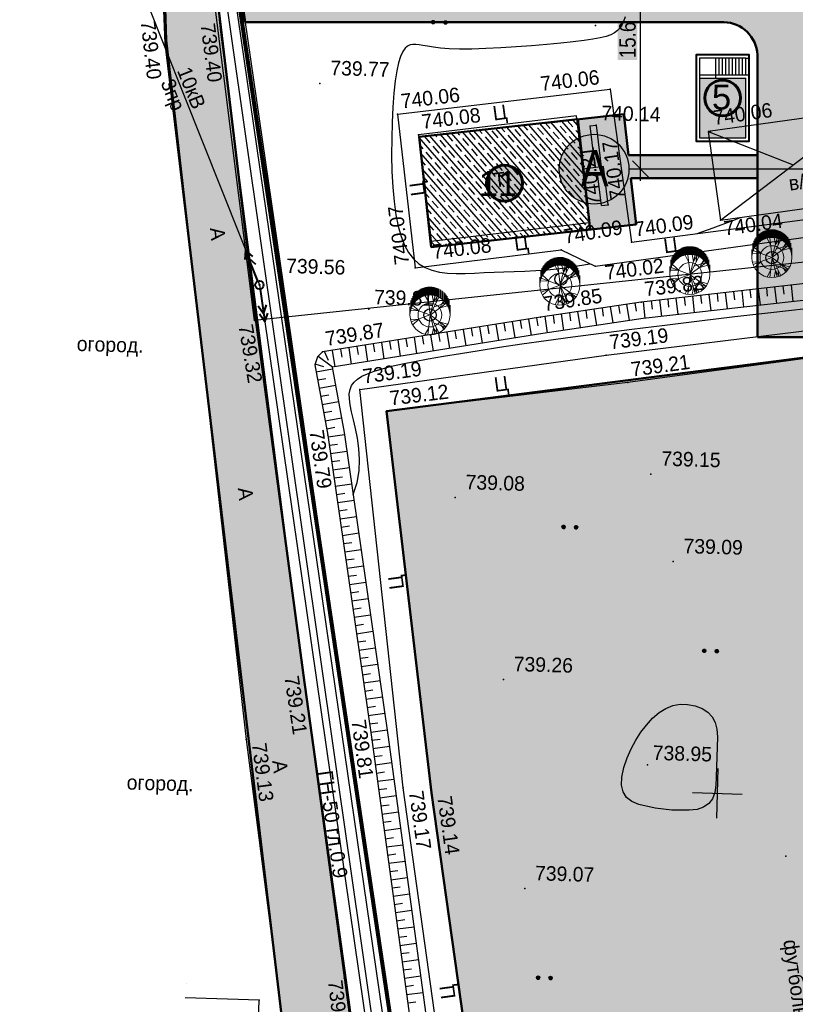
# Model space of a CAD drawing. Header units: millimetres. Extents: x -257011 to 237647566, y 2784933 to 6706507.
# Tile 357 of 451: x 9832962 to 9879812, y 5892145 to 5951580. Entities that reach past the tile are written whole.
import ezdxf

# ---------------------------------------------------------------- set-up
doc = ezdxf.new("R2010")
doc.units = ezdxf.units.MM
doc.header["$LTSCALE"] = 1000
doc.header["$PDMODE"] = 32
doc.header["$PDSIZE"] = 0.3
for name, pattern in [('Д_ТРОТ_ТРУБА', [3, 1.5, -1.5]), ('ДОРОГИ_СТРОЯЩ', [9, 8, -1]), ('ОТКОС_НИЗ', [1.2, 0.2, -1]), ('РА_КОНТУРЫ', [1.5, 0, -1.5])]:
    doc.linetypes.add(name, pattern=pattern)
for name, color, linetype in [('(001) Сетка', 92, 'Continuous'), ('(002) Рамка', 7, 'Continuous'), ('(004) Точки рельефа', 7, 'Continuous'), ('(007) Здания', 7, 'Continuous'), ('(013) Газопровод', 30, 'ИК_Газопровод -------г--------'), ('(014) Водопровод', 5, 'ИК_Водопровод -------в--------'), ('(022) Возд. Линии', 7, 'Continuous'), ('(025) Дорога', 7, 'Continuous'), ('(028) Гидротехн.', 7, 'Continuous'), ('(031) Горизонтали', 42, 'Continuous'), ('(035) Откосы', 7, 'Continuous'), ('(036) Растительность', 7, 'Continuous'), ('(037) Контуры', 7, 'Continuous'), ('(038) Деревья', 7, 'Continuous'), ('(040) Ограда', 7, 'Continuous'), ('TREE', 74, 'Continuous')]:
    doc.layers.add(name, color=color, linetype=linetype)
for name, color, linetype, lineweight in [('(032) Горизонтали утолщенные', 32, 'Continuous', 30), ('.', 7, 'Continuous', 15), ('Та', 250, 'Continuous', 25), ('Ф А С А Д', 250, 'Continuous', 15)]:
    doc.layers.add(name, color=color, linetype=linetype, lineweight=lineweight)
doc.styles.add('ATTR', font='romans.shx', dxfattribs={"width": 0.8, "height": 0.470416})
doc.styles.add('BM-431', font='txt')
doc.styles.add('D-431', font='txt', dxfattribs={"width": 2})
doc.styles.add('P-131', font='txt')
doc.styles.add('Roman', font='romans')
doc.styles.get("Standard").update_dxf_attribs({"font": 'ARIALN.TTF'})
doc.styles.add('WMF-Times New Roman0', font='times.ttf')
doc.linetypes.add('FENCELINE2', pattern='A,6.35,-2.54,[132,ltypeshp.shx,S=2.54,R=0,X=-2.54,Y=0],-2.54,25.4', length=36.83)
doc.linetypes.add('KANALIS_K', pattern='A,1,["<",Standard,S=1.8,R=0,X=-0.9,Y=-0.9],3,-1,["К",Standard,S=1.8,R=0,X=-0.9,Y=-0.9],-1,10', length=16)
doc.linetypes.add('ИК_Водопровод -------в--------', pattern='A,9,-0.6,["В",Standard,S=1.2,R=0,X=0,Y=-0.6],-1.2', length=10.8)
doc.linetypes.add('ИК_Газопровод -------г--------', pattern='A,9,-0.6,["Г",Standard,S=1.2,R=0,X=0,Y=-0.6],-1.2', length=10.8)
doc.linetypes.add('ОГРАДА_БЕТ', pattern='A,4,["|",Standard,S=0.8,R=0,X=0,Y=-0.8],4', length=8)
doc.dimstyles.new('ISO-25_WS', dxfattribs={"dimscale": 141.414141, "dimtxt": 7, "dimasz": 7, "dimexe": 5, "dimexo": 20, "dimgap": 2, "dimtad": 1, "dimdec": 0, "dimdsep": 46, "dimtxsty": 'Standard', "dimblk": 'OBLIQUE', "dimcen": 2.5, "dimdle": 5, "dimclrd": 5, "dimclre": 5, "dimclrt": 5, "dimadec": 0, "dimazin": 0, "dimtfac": 1, "dimtdec": 0, "dimtmove": 0, "dimatfit": 3, "dimldrblk": 'OBLIQUE', "dimfxl": 0, "dimtolj": 1, "dimtzin": 0, "dimlwd": 30, "dimlwe": 30, "dimarcsym": 0})

# ---------------------------------------------------------------- blocks, each defined once
blk = doc.blocks.new('d')
at = {"layer": '(038) Деревья', "color": 30}
blk.add_ellipse((0, 0), major_axis=(0.265, 0.265), ratio=1, start_param=5.497787, end_param=11.780972, dxfattribs=at)
blk = doc.blocks.new('*X70')
at = {"color": 0}
for p, q in [((1.8, 2.04), (2.2, 2.04)), ((1.8, 2.03), (2.2, 2.03)), ((1.8, 2.02), (2.2, 2.02)), ((1.8, 2.01), (2.2, 2.01)), ((1.8, 2), (2.2, 2)), ((1.8, 1.99), (2.2, 1.99)), ((1.8, 1.98), (2.2, 1.98)), ((1.8, 1.97), (2.2, 1.97)), ((1.8, 1.96), (2.2, 1.96)), ((1.81, 2.07), (2.19, 2.07)), ((1.81, 2.06), (2.19, 2.06)), ((1.81, 2.05), (2.19, 2.05)), ((1.81, 1.95), (2.19, 1.95)), ((1.81, 1.94), (2.19, 1.94)), ((1.81, 1.93), (2.19, 1.93)), ((1.82, 2.09), (2.18, 2.09)), ((1.82, 2.08), (2.18, 2.08)), ((1.82, 1.92), (2.18, 1.92)), ((1.82, 1.91), (2.18, 1.91)), ((1.83, 2.11), (2.17, 2.11)), ((1.83, 2.1), (2.17, 2.1)), ((1.83, 1.9), (2.17, 1.9)), ((1.83, 1.89), (2.17, 1.89)), ((1.84, 2.12), (2.16, 2.12)), ((1.84, 1.88), (2.16, 1.88)), ((1.85, 2.13), (2.15, 2.13)), ((1.85, 1.87), (2.15, 1.87)), ((1.86, 2.14), (2.14, 2.14)), ((1.86, 1.86), (2.14, 1.86)), ((1.87, 2.15), (2.13, 2.15)), ((1.87, 1.85), (2.13, 1.85)), ((1.88, 2.16), (2.12, 2.16)), ((1.88, 1.84), (2.12, 1.84)), ((1.9, 2.17), (2.11, 2.17)), ((1.9, 1.83), (2.11, 1.83)), ((1.91, 2.18), (2.09, 2.18)), ((1.91, 1.82), (2.09, 1.82)), ((1.94, 2.19), (2.06, 2.19)), ((1.94, 1.81), (2.06, 1.81))]:
    blk.add_line(p, q, dxfattribs=at)
blk = doc.blocks.new('I04100')
blk.add_circle((0, 0), 0.2)
blk.add_blockref('*X70', (-2, -2))
blk = doc.blocks.new('Setka')
at = {"layer": '(001) Сетка'}
for p, q in [((0, 1.5), (0, -1.5)), ((-1.5, 0), (1.5, 0))]:
    blk.add_line(p, q, dxfattribs=at)
blk = doc.blocks.new('kjvklglhl')
at = {"layer": '(004) Точки рельефа'}
for p in [(281.164, 520.933), (258.554, 519.926), (255.283, 519.313), (282.156, 517.109), (264.63, 516.975), (269.368, 515.247), (281.381, 514.923), (288.288, 514.748), (270.656, 514.043), (282.225, 510.142), (289.035, 509.402), (281.113, 509.046), (271.615, 507.581), (283.702, 507.914), (279.473, 507.345), (281.553, 506.423), (270.684, 506.001), (284.392, 504.328), (267.971, 503.425), (278.337, 503.244), (261.079, 502.552), (282.371, 501.061), (265.243, 500.775), (283.734, 499.451), (267.554, 498.57), (269.193, 497.303), (258.591, 496.374), (265.706, 495.765), (285.277, 493.966), (273.5, 492.215), (286.766, 488.729), (264.611, 481.335), (276.712, 481.323), (268.865, 477.481), (261.281, 477.255), (285.57, 476.405), (270.84, 474.617), (272.561, 474.353), (294.071, 471.143), (278.354, 468.737), (267.617, 463.029), (262.508, 461.555), (263.728, 461.757)]:
    blk.add_point(p, dxfattribs=at)
at = {"layer": '(007) Здания'}
for points in [[(260.697, 523.867), (259.102, 523.459), (272.919, 444.041), (279.772, 407.727), (310.568, 407.829), (331.929, 406.641), (338.864, 406.255)], [(262.46, 452.077), (262.508, 461.555), (258.037, 461.577)]]:
    blk.add_lwpolyline(points, dxfattribs=at)
blk.add_lwpolyline([(281.113, 509.046), (280.163, 515.454), (270.656, 514.043), (271.606, 507.636)], close=True, dxfattribs=at)
at = {"layer": '(013) Газопровод', "ltscale": 0.5, "flags": 128}
blk.add_lwpolyline([(278.367, 408.415), (257.036, 532.282)], dxfattribs=at)
at = {"layer": '(014) Водопровод', "ltscale": 0.5, "flags": 128}
blk.add_lwpolyline([(325.711, 440.112), (326.312, 440.162), (325.744, 440.975), (323.361, 447.342), (313.499, 509.603), (261.079, 502.552), (256.511, 532.162)], dxfattribs=at)
at = {"layer": '(022) Возд. Линии', "lineweight": 40}
for p, q in [((260.425, 506.775), (260.394, 506.217)), ((260.425, 506.775), (260.853, 506.415)), ((261.217, 504.939), (260.425, 506.775)), ((260.623, 506.316), (260.592, 505.758)), ((260.623, 506.316), (261.051, 505.956)), ((261.359, 504.461), (261.701, 502.49)), ((261.615, 502.983), (261.284, 503.433)), ((261.615, 502.983), (261.776, 503.518)), ((261.701, 502.49), (261.369, 502.94)), ((261.701, 502.49), (261.862, 503.026))]:
    blk.add_line(p, q, dxfattribs=at)
at = {"layer": '(022) Возд. Линии', "color": 1}
blk.add_lwpolyline([(250.311, 530.231), (261.316, 504.709), (269.524, 457.39), (280.83, 410.667), (321.945, 409.43), (327.393, 409.266)], dxfattribs=at)
at = {"layer": '(022) Возд. Линии', "lineweight": 40}
blk.add_circle((261.316, 504.709), 0.25, dxfattribs=at)
blk.add_point((261.316, 504.709), dxfattribs=at)
at = {"layer": '(025) Дорога', "linetype": 'Д_ТРОТ_ТРУБА', "flags": 128}
for points in [[(276.271, 401.474), (276.032, 403.339), (271.153, 441.699), (264.611, 481.335), (258.554, 519.926), (258.12, 523.201), (258.253, 523.704), (258.69, 524.198), (277.345, 530.037), (292.802, 535.347), (297.832, 536.245), (297.413, 538.591), (292.678, 537.746), (274.449, 531.593), (260.769, 526.931), (259.947, 526.822), (259.362, 527.449), (258.374, 532.486)], [(254.176, 531.447), (254.747, 528.326), (255.283, 519.313), (261.281, 477.255), (267.133, 440.193), (271.605, 408.84), (272.687, 401.176)], [(269.368, 515.247), (282.156, 517.109), (283.702, 507.914), (307.271, 511.692), (310.476, 513.628), (310.443, 515.538), (318.567, 515.917), (330.341, 516.212), (329.81, 527.423), (321.381, 528.706), (305.268, 531.339), (301.294, 530.976)], [(323.251, 418.267), (300.714, 414.809), (283.138, 412.485), (281.122, 413.564), (275.085, 449.451), (270.84, 474.617), (267.554, 498.57), (282.371, 501.061), (308.67, 505.056), (310.788, 503.765), (314.781, 477.717), (318.108, 454.899), (323.251, 418.267)], [(321.731, 420.742), (316.881, 452.353), (313.048, 477.771), (309.058, 502.896), (307.912, 503.399), (283.734, 499.451), (269.193, 497.303), (272.561, 474.353), (276.62, 450.413), (282.198, 415.2), (283.437, 414.157), (320.719, 419.528), (321.731, 420.742)]]:
    blk.add_lwpolyline(points, dxfattribs=at)
blk.add_lwpolyline([(269.368, 515.247), (270.684, 506.001), (279.473, 507.345), (281.553, 506.423), (308.542, 510.883), (312.531, 513.649), (318.524, 513.838), (330.524, 514.19), (333.406, 460.634), (331.811, 454.811, 1.56758), (332.906, 443.73, 0.509364), (333.962, 453.359), (336.672, 456.912), (338.021, 457.657), (347.714, 458.292), (347.773, 448.108), (343.552, 448.203), (343.703, 435.09)], format="xyb", dxfattribs=at)
at = {"layer": '(028) Гидротехн.'}
blk.add_lwpolyline([(297.645, 516.318), (288.142, 514.724), (289.035, 509.402), (298.538, 510.997)], close=True, dxfattribs=at)
for points in [[(289.035, 509.402), (297.645, 516.318)], [(288.142, 514.724), (293.34, 512.86)]]:
    blk.add_lwpolyline(points, dxfattribs=at)
at = {"layer": '(031) Горизонтали', "flags": 128}
blk.add_lwpolyline([(267.333, 492.218), (267.545, 492.95), (267.646, 493.663), (267.656, 494.352), (267.598, 495.01), (267.49, 495.631), (267.356, 496.208), (267.215, 496.737), (267.088, 497.21), (266.994, 497.624), (266.939, 497.983), (266.928, 498.294), (266.963, 498.564), (267.051, 498.801), (267.193, 499.009), (267.395, 499.198), (267.661, 499.373), (267.994, 499.54), (268.398, 499.703), (268.878, 499.864), (269.437, 500.026), (270.08, 500.19), (270.811, 500.359), (271.633, 500.536), (272.55, 500.723), (273.567, 500.921), (274.689, 501.132), (275.92, 501.356), (277.265, 501.593), (278.729, 501.843), (280.317, 502.106), (282.034, 502.383), (283.885, 502.675), (285.866, 502.979), (287.944, 503.292), (290.08, 503.607), (292.231, 503.919), (294.357, 504.221)], dxfattribs=at)
blk.add_lwpolyline([(289.718, 475.303), (289.673, 474.853), (289.54, 474.48), (289.322, 474.181), (289.016, 473.959), (288.625, 473.811), (288.146, 473.74), (287.113, 473.724), (286.101, 473.812), (285.11, 474.003), (284.674, 474.165), (284.348, 474.41), (284.132, 474.735), (284.026, 475.143), (284.029, 475.632), (284.143, 476.203), (284.328, 476.797), (284.549, 477.356), (284.805, 477.878), (285.096, 478.364), (285.423, 478.814), (285.784, 479.229), (286.171, 479.582), (286.573, 479.849), (286.99, 480.03), (287.422, 480.124), (287.869, 480.131), (288.331, 480.053), (288.761, 479.9), (289.112, 479.687), (289.385, 479.413), (289.58, 479.078), (289.695, 478.682), (289.732, 478.225), (289.721, 475.79)], close=True, dxfattribs=at)
at = {"layer": '(032) Горизонтали утолщенные'}
for points in [[(282.941, 521.505), (282.851, 521.231), (282.755, 521.01), (282.645, 520.826), (282.508, 520.667), (282.335, 520.529), (282.112, 520.407), (281.829, 520.297), (281.474, 520.196), (281.034, 520.1), (280.498, 520.005), (279.854, 519.908), (279.097, 519.806), (278.251, 519.702), (277.346, 519.6), (276.412, 519.506), (275.479, 519.422), (274.578, 519.355), (273.739, 519.307), (272.993, 519.283), (272.363, 519.287), (271.84, 519.311), (271.412, 519.35), (271.063, 519.395), (270.78, 519.438), (270.547, 519.474), (270.351, 519.493), (270.176, 519.489), (270.012, 519.453), (269.856, 519.373), (269.71, 519.237), (269.575, 519.03), (269.453, 518.742), (269.345, 518.357), (269.251, 517.864), (269.174, 517.25), (269.114, 516.508), (269.073, 515.66), (269.052, 514.736), (269.053, 513.763), (269.077, 512.771), (269.125, 511.789), (269.199, 510.844), (269.301, 509.966), (269.431, 509.179), (269.591, 508.483), (269.783, 507.876), (270.01, 507.354), (270.271, 506.913), (270.57, 506.55), (270.908, 506.261), (271.287, 506.043), (271.707, 505.89), (272.165, 505.796), (272.656, 505.748), (273.176, 505.739), (273.721, 505.758), (274.286, 505.796), (274.866, 505.842), (275.457, 505.888), (276.057, 505.926), (276.671, 505.961), (277.308, 506), (277.975, 506.051), (278.68, 506.121), (279.433, 506.218), (280.239, 506.348), (281.109, 506.521), (281.256, 506.555)], [(287.658, 508.548), (288.616, 508.922), (289.781, 509.402), (290.25, 509.606)]]:
    blk.add_lwpolyline(points, dxfattribs=at)
at = {"layer": '(035) Откосы'}
for p, q in [((291.029, 504.762), (290.959, 505.257)), ((291.594, 504.337), (291.454, 505.328)), ((292.018, 504.902), (291.948, 505.398)), ((292.583, 504.477), (292.443, 505.468)), ((293.008, 505.043), (292.938, 505.538)), ((293.573, 504.618), (293.433, 505.608)), ((286.644, 503.637), (286.504, 504.627)), ((287.069, 504.202), (286.999, 504.697)), ((287.634, 503.777), (287.494, 504.767)), ((288.059, 504.342), (287.989, 504.837)), ((288.624, 503.917), (288.484, 504.907)), ((289.049, 504.482), (288.979, 504.977)), ((289.614, 504.057), (289.474, 505.047)), ((290.039, 504.622), (289.969, 505.117)), ((290.604, 504.197), (290.464, 505.187)), ((283.136, 503.595), (283.048, 504.088)), ((283.716, 503.191), (283.54, 504.176)), ((284.12, 503.772), (284.032, 504.264)), ((284.665, 503.357), (284.525, 504.347)), ((285.09, 503.922), (285.02, 504.417)), ((285.655, 503.497), (285.514, 504.487)), ((286.079, 504.062), (286.009, 504.557)), ((279.78, 502.486), (279.604, 503.471)), ((280.184, 503.067), (280.096, 503.559)), ((280.764, 502.663), (280.588, 503.647)), ((281.168, 503.243), (281.08, 503.735)), ((281.748, 502.839), (281.572, 503.823)), ((282.152, 503.419), (282.064, 503.911)), ((282.732, 503.015), (282.556, 503.999)), ((276.256, 502.343), (276.163, 502.834)), ((276.84, 501.944), (276.654, 502.927)), ((277.238, 502.528), (277.146, 503.019)), ((277.822, 502.129), (277.637, 503.112)), ((278.221, 502.713), (278.128, 503.204)), ((278.796, 502.31), (278.62, 503.294)), ((279.2, 502.89), (279.112, 503.382)), ((273.309, 501.787), (273.216, 502.278)), ((273.892, 501.388), (273.707, 502.371)), ((274.291, 501.972), (274.198, 502.464)), ((274.875, 501.573), (274.69, 502.556)), ((275.273, 502.157), (275.181, 502.649)), ((275.857, 501.759), (275.672, 502.741)), ((269.963, 500.647), (269.778, 501.63)), ((270.361, 501.231), (270.269, 501.723)), ((270.945, 500.833), (270.76, 501.815)), ((271.344, 501.417), (271.251, 501.908)), ((271.928, 501.018), (271.742, 502)), ((272.326, 501.602), (272.234, 502.093)), ((272.91, 501.203), (272.725, 502.186)), ((267.016, 500.092), (266.83, 501.074)), ((267.414, 500.676), (267.322, 501.167)), ((267.998, 500.277), (267.813, 501.26)), ((268.397, 500.861), (268.304, 501.352)), ((268.981, 500.462), (268.795, 501.445)), ((269.379, 501.046), (269.286, 501.537)), ((265.857, 499.873), (264.975, 500.5)), ((265.612, 500.277), (265.357, 500.797)), ((266.033, 499.907), (265.848, 500.889)), ((266.432, 500.491), (266.339, 500.982)), ((265.349, 499.878), (264.815, 500.032)), ((265.876, 499.753), (264.898, 499.544)), ((265.491, 499.16), (265.002, 499.055)), ((266.085, 498.776), (265.107, 498.567)), ((265.7, 498.182), (265.211, 498.078)), ((266.294, 497.798), (265.316, 497.589)), ((265.909, 497.205), (265.42, 497.1)), ((266.503, 496.82), (265.525, 496.611)), ((266.118, 496.227), (265.629, 496.122)), ((266.714, 495.803), (265.728, 495.633)), ((266.306, 495.225), (265.814, 495.14)), ((266.884, 494.818), (265.899, 494.648)), ((266.476, 494.24), (265.984, 494.155)), ((267.054, 493.833), (266.069, 493.662)), ((266.647, 493.255), (266.154, 493.17)), ((267.225, 492.848), (266.239, 492.677)), ((266.817, 492.27), (266.324, 492.185)), ((267.395, 491.863), (266.409, 491.692)), ((266.987, 491.285), (266.494, 491.2)), ((267.565, 490.877), (266.58, 490.707)), ((267.157, 490.3), (266.665, 490.215)), ((267.735, 489.892), (266.75, 489.722)), ((267.328, 489.315), (266.835, 489.23)), ((267.905, 488.907), (266.92, 488.737)), ((267.498, 488.33), (267.005, 488.244)), ((268.076, 487.922), (267.09, 487.752)), ((267.668, 487.344), (267.175, 487.259)), ((268.246, 486.937), (267.261, 486.767)), ((267.838, 486.359), (267.346, 486.274)), ((268.416, 485.952), (267.431, 485.782)), ((268.009, 485.374), (267.516, 485.289)), ((268.586, 484.967), (267.601, 484.797)), ((268.179, 484.389), (267.686, 484.304)), ((268.757, 483.982), (267.771, 483.811)), ((268.349, 483.404), (267.856, 483.319)), ((268.927, 482.997), (267.941, 482.826)), ((268.519, 482.419), (268.027, 482.334)), ((269.097, 482.012), (268.112, 481.841)), ((268.69, 481.434), (268.197, 481.349)), ((269.267, 481.026), (268.282, 480.856)), ((268.86, 480.449), (268.367, 480.364)), ((269.438, 480.041), (268.452, 479.871)), ((269.03, 479.464), (268.537, 479.379)), ((269.608, 479.056), (268.622, 478.886)), ((269.2, 478.479), (268.708, 478.393)), ((269.778, 478.071), (268.793, 477.901)), ((269.371, 477.49), (268.877, 477.408)), ((269.945, 477.078), (268.959, 476.915)), ((269.534, 476.503), (269.04, 476.422)), ((270.108, 476.092), (269.122, 475.929)), ((269.697, 475.517), (269.203, 475.436)), ((270.271, 475.106), (269.285, 474.942)), ((269.86, 474.531), (269.366, 474.449)), ((270.435, 474.119), (269.448, 473.956)), ((270.023, 473.545), (269.529, 473.463)), ((270.598, 473.133), (269.611, 472.97)), ((270.186, 472.558), (269.692, 472.477)), ((270.761, 472.147), (269.774, 471.984)), ((270.349, 471.572), (269.856, 471.49)), ((270.924, 471.16), (269.937, 470.997)), ((270.512, 470.586), (270.019, 470.504)), ((271.087, 470.174), (270.1, 470.011)), ((270.675, 469.599), (270.182, 469.518)), ((271.25, 469.188), (270.263, 469.025)), ((270.838, 468.613), (270.345, 468.531)), ((271.413, 468.201), (270.426, 468.038)), ((271.001, 467.627), (270.508, 467.545)), ((271.576, 467.215), (270.589, 467.052)), ((271.164, 466.64), (270.671, 466.559)), ((271.739, 466.229), (270.752, 466.066)), ((271.327, 465.654), (270.834, 465.573)), ((271.902, 465.242), (270.915, 465.079)), ((271.49, 464.668), (270.997, 464.586)), ((272.065, 464.256), (271.078, 464.093)), ((271.653, 463.681), (271.16, 463.6)), ((272.228, 463.27), (271.241, 463.107)), ((271.816, 462.695), (271.323, 462.614)), ((272.391, 462.284), (271.404, 462.12)), ((271.979, 461.709), (271.486, 461.627))]:
    blk.add_line(p, q, dxfattribs=at)
blk.add_lwpolyline([(320.534, 458.04), (317.903, 475.66), (312.574, 506.915), (312.192, 507.383), (311.596, 507.687), (310.502, 508.023), (284.392, 504.328), (278.337, 503.244), (265.243, 500.775), (264.939, 500.462), (264.803, 499.989), (265.706, 495.765), (268.865, 477.481), (274.213, 445.131)], dxfattribs=at)
at = {"layer": '(035) Откосы', "linetype": 'ОТКОС_НИЗ'}
blk.add_lwpolyline([(319.844, 457.028), (319.619, 457.386), (319.514, 458.099), (316.916, 475.502), (311.633, 506.487), (311.551, 506.587), (311.219, 506.757), (310.421, 507.002), (284.551, 503.341), (278.518, 502.26), (265.85, 499.872), (266.688, 495.955), (269.851, 477.647), (275.2, 445.294), (281.12, 409.861), (281.136, 409.822), (281.351, 409.621), (310.666, 409.479), (317.618, 409.281), (323.511, 408.859), (324.497, 408.587)], dxfattribs=at)
at = {"layer": '(037) Контуры', "linetype": 'РА_КОНТУРЫ', "flags": 128}
blk.add_lwpolyline([(258.067, 462.45), (261.257, 462.45), (261.556, 462.796), (261.556, 463.356), (254.809, 507.098), (253.694, 509.062), (251.962, 510.299), (250.154, 510.72), (247.704, 510.72)], dxfattribs=at)
at = {"layer": '(040) Ограда', "linetype": 'ОГРАДА_БЕТ', "ltscale": 0.5, "flags": 128}
for points in [[(260.797, 523.48), (259.559, 523.163), (273.312, 444.113), (280.104, 408.128), (310.579, 408.229), (324.695, 407.444)], [(280.986, 514.865), (281.381, 514.923)], [(280.986, 514.865), (281.358, 512.357)], [(281.381, 514.923), (281.753, 512.415), (281.753, 512.415), (281.753, 512.415)], [(282.225, 510.142), (281.884, 512.435), (280.638, 512.25), (280.638, 512.25)], [(281.829, 510.083), (281.547, 511.981), (280.697, 511.854)], [(281.829, 510.083), (282.225, 510.142)]]:
    blk.add_lwpolyline(points, dxfattribs=at)
at = {"layer": '(001) Сетка'}
blk.add_blockref('Setka', (289.817, 474.81), dxfattribs=at)
at = {"layer": '(036) Растительность', "linetype": 'Continuous', "xscale": 0.5, "yscale": 0.5, "zscale": 0.5}
for p in [(271.352, 520.871), (272.102, 520.871), (280.094, 490.631), (280.844, 490.631), (288.797, 483.398), (289.547, 483.398), (279.319, 463.388), (280.069, 463.388)]:
    blk.add_blockref('I04100', p, dxfattribs=at)
at = {"layer": '(038) Деревья', "color": 30, "linetype": 'Continuous'}
for p in [(292.216, 507.234), (279.514, 505.577), (271.667, 503.191)]:
    blk.add_blockref('d', p, dxfattribs=at)
at = {"layer": '(004) Точки рельефа', "style": 'D-431'}
for s, rotation, p in [('739.40', 278.11551, (253.692, 520.426)), ('739.40', 278.91982, (257.312, 520.341)), ('740.06', 8.28448, (278.005, 516.891)), ('740.06', 8.28448, (269.607, 515.6)), ('740.06', 9.52586, (288.513, 515.13)), ('740.08', 8.44082, (270.894, 514.397)), ('740.21', 98.44082, (281.778, 510.132)), ('740.17', 99.90192, (283.236, 510.535)), ('740.07', 98.48299, (270.33, 506.238)), ('740.09', 9.10161, (283.936, 508.271)), ('740.04', 9.52586, (289.33, 508.474)), ('740.09', 11.07781, (279.695, 507.71)), ('740.08', 8.44082, (271.767, 506.564)), ('740.02', 8.93544, (282.223, 505.597)), ('739.82', 8.05411, (284.633, 504.681)), ('739.85', 10.15473, (278.564, 503.605)), ('739.32', 281.16479, (260.113, 502.221)), ('739.87', 10.67645, (265.467, 501.138)), ('739.19', 8.63767, (282.608, 501.415)), ('739.21', 9.27496, (283.967, 499.808)), ('739.19', 9.54207, (267.785, 498.928)), ('739.12', 8.40315, (269.432, 497.657)), ('739.79', 279.80452, (264.569, 495.99)), ('739.21', 280.19614, (263.48, 481.105)), ('739.81', 279.38666, (267.601, 478.582)), ('739.13', 278.97309, (261.637, 477.02)), ('739.17', 279.5746, (271.198, 474.385)), ('739.14', 279.62366, (272.919, 474.122)), ('739.29', 278.23109, (266.633, 462.833))]:
    blk.add_text(s, height=0.875, rotation=rotation, dxfattribs=at).set_placement(p)
for s, p in [('739.77', (265.23, 517.495)), ('740.14', (281.669, 515.238)), ('739.56', (262.896, 505.476)), ('739.81', (268.258, 503.74)), ('739.15', (285.877, 494.486)), ('739.08', (274.1, 492.735)), ('739.09', (287.366, 489.249)), ('739.26', (277.312, 481.843)), ('738.95', (285.857, 476.72)), ('739.07', (278.954, 469.257))]:
    blk.add_text(s, height=0.875, dxfattribs=at).set_placement(p)
at = {"layer": '(007) Здания', "color": 0, "linetype": 'Continuous', "style": 'P-131'}
blk.add_text('Т', height=0.88, rotation=8.44082, dxfattribs=at).set_placement((275.334, 510.986))
at = {"layer": '(007) Здания', "color": 0, "insert": (294.923, 466.185), "char_height": 0.88, "width": 15.10641, "attachment_point": 1, "rotation": 279.62366, "style": 'BM-431'}
blk.add_mtext('футбольное поле', dxfattribs=at)
at = {"layer": '(013) Газопровод', "color": 0, "linetype": 'Continuous', "style": 'BM-431'}
blk.add_text('ГН-50 гл.0.9', height=0.875, rotation=279.77107, dxfattribs=at).set_placement((265.682, 475.449))
at = {"layer": '(022) Возд. Линии', "style": 'BM-431'}
for s, p in [('10кВ', (255.964, 517.505)), ('3пр.', (254.992, 516.757))]:
    blk.add_text(s, height=0.875, rotation=293.33362, dxfattribs=at).set_placement(p)
at = {"layer": '(025) Дорога', "linetype": 'ДОРОГИ_СТРОЯЩ', "style": 'BM-431'}
for s, rotation, p in [('Ц', 9.38237, (275.184, 515.022)), ('Ц', 99.38237, (271.194, 510.415)), ('Ц', 9.38237, (276.698, 507.192)), ('Ц', 9.38237, (285.722, 507.301)), ('A', 278.03818, (258.224, 508.052)), ('Ц', 9.38237, (275.727, 498.654)), ('A', 278.03818, (260.352, 492.411)), ('Ц', 99.38237, (270.568, 486.641)), ('A', 278.03818, (262.898, 476.016)), ('Ц', 99.38237, (274.37, 462.014))]:
    blk.add_text(s, height=0.875, rotation=rotation, dxfattribs=at).set_placement(p)
at = {"layer": '(028) Гидротехн.', "style": 'BM-431'}
blk.add_text('в/я.', height=0.875, rotation=9.52586, dxfattribs=at).set_placement((293.175, 511.297))
at = {"layer": '(037) Контуры', "color": 0, "linetype": 'ByBlock', "style": 'BM-431'}
for p in [(250.388, 500.419), (254.147, 474.041)]:
    blk.add_text('огород.', height=0.875, dxfattribs=at).set_placement(p)
blk = doc.blocks.new('dhdyfh')
at = {"layer": 'TREE', "color": 92, "lineweight": 20}
for p, q in [((10253854, 5666529), (10253854, 5666039)), ((10253914, 5666083), (10253914, 5666567)), ((10253975, 5666109), (10253975, 5666601)), ((10254035, 5666629), (10254035, 5666140)), ((10254096, 5666652), (10254096, 5666163)), ((10254156, 5666184), (10254156, 5666675)), ((10254217, 5666691), (10254217, 5666204)), ((10254277, 5666217), (10254277, 5666705)), ((10254338, 5666714), (10254338, 5666227)), ((10254398, 5666235), (10254398, 5666724)), ((10254459, 5666724), (10254459, 5666238)), ((10254519, 5666243), (10254519, 5666724)), ((10254580, 5666724), (10254580, 5666240)), ((10254640, 5666233), (10254640, 5666724)), ((10254701, 5666717), (10254701, 5666227)), ((10254761, 5666215), (10254761, 5666706)), ((10254822, 5666693), (10254822, 5666199)), ((10254882, 5666186), (10254882, 5666674)), ((10254943, 5666652), (10254943, 5666166)), ((10255003, 5666140), (10255003, 5666629)), ((10255064, 5666601), (10255064, 5666114)), ((10255125, 5666081), (10255125, 5666565)), ((10255185, 5666529), (10255185, 5666042)), ((10253430, 5665555), (10253430, 5666052)), ((10253491, 5665666), (10253491, 5666158)), ((10253551, 5665761), (10253551, 5666240)), ((10253612, 5665831), (10253612, 5666323)), ((10253672, 5665895), (10253672, 5666384)), ((10253733, 5665949), (10253733, 5666439)), ((10253793, 5665998), (10253793, 5666487)), ((10254443, 5665800), (10254236, 5666193)), ((10254532, 5665031), (10254393, 5666223)), ((10254522, 5665028), (10254837, 5666198)), ((10254522, 5665031), (10255054, 5666100)), ((10254739, 5665821), (10254650, 5666236)), ((10254739, 5665828), (10254966, 5666152)), ((10254897, 5665793), (10254946, 5666154)), ((10255246, 5665998), (10255246, 5666487)), ((10255306, 5666441), (10255306, 5665949)), ((10255367, 5665893), (10255367, 5666384)), ((10255427, 5666323), (10255427, 5665828)), ((10255488, 5665756), (10255488, 5666256)), ((10255548, 5666158), (10255548, 5665664)), ((10255609, 5665574), (10255609, 5666055)), ((10253309, 5665030), (10253309, 5665514)), ((10253370, 5665419), (10253370, 5665908)), ((10254519, 5665030), (10253387, 5665451)), ((10253851, 5665290), (10253466, 5665636)), ((10254522, 5665028), (10255488, 5665736)), ((10254778, 5665531), (10255478, 5665762)), ((10255123, 5665467), (10255340, 5665898)), ((10255133, 5665459), (10255577, 5665590)), ((10255212, 5665677), (10255390, 5665854)), ((10255669, 5665911), (10255669, 5665409)), ((10255730, 5665030), (10255730, 5665615)), ((10253851, 5665282), (10253348, 5665297))]:
    blk.add_line(p, q, dxfattribs=at)
at = {"layer": 'TREE', "color": 30, "lineweight": 20, "true_color": 0xf8991e}
for p, q in [((10253851, 5664777), (10253348, 5664762)), ((10254519, 5665030), (10253387, 5664608)), ((10253851, 5664769), (10253466, 5664423)), ((10254532, 5665028), (10254393, 5663836)), ((10254522, 5665031), (10254837, 5663861)), ((10254522, 5665031), (10255488, 5664323)), ((10254522, 5665028), (10255054, 5663959)), ((10254443, 5664259), (10254236, 5663866)), ((10254739, 5664238), (10254650, 5663823)), ((10254739, 5664231), (10254966, 5663908)), ((10254778, 5664528), (10255478, 5664297)), ((10254897, 5664266), (10254946, 5663905)), ((10255123, 5664592), (10255340, 5664161)), ((10255133, 5664600), (10255577, 5664469)), ((10255212, 5664382), (10255390, 5664205))]:
    blk.add_line(p, q, dxfattribs=at)
blk.add_circle((10254519, 5665030), 1210, dxfattribs=at)
at = {"layer": 'TREE', "color": 92, "lineweight": 20}
blk.add_circle((10254519, 5665030), 720, dxfattribs=at)
at = {"layer": 'TREE', "color": 30, "lineweight": 20, "true_color": 0xf8991e, "style": 'ATTR', "width": 0.8, "flags": 9}
for p in [(10254522, 5665031), (10254522, 5665028)]:
    blk.add_attdef('ESTCODE', p, '', height=14.1, rotation=90, dxfattribs=at)
blk = doc.blocks.new('gstrhsrth')
at = {"layer": '(040) Ограда', "linetype": 'KANALIS_K', "ltscale": 1000}
h = blk.add_hatch(color=256, dxfattribs=at)
h.set_gradient(color1=(255, 0, 0), color2=(209, 0, 0), one_color=1, tint=0.41, name='INVSPHERICAL')
h.paths.add_polyline_path([(4274197, -1313201), (4271397, -1313201), (4271397, -1316801), (4274197, -1316801)])
for p, q in [((4272397, -1313201), (4272397, -1312001)), ((4272597, -1313001), (4272597, -1312001)), ((4272797, -1313001), (4272797, -1312001)), ((4272997, -1313001), (4272997, -1312001)), ((4273197, -1313001), (4273197, -1312001)), ((4273397, -1313001), (4273397, -1312001)), ((4273597, -1313001), (4273597, -1312001)), ((4273797, -1313001), (4273797, -1312001)), ((4273997, -1313001), (4273997, -1312001)), ((4274197, -1312001), (4274397, -1312001)), ((4274397, -1313001), (4274397, -1312001))]:
    blk.add_line(p, q)
at = {"lineweight": 30}
for p, q in [((4274197, -1313001), (4274197, -1312001)), ((4271397, -1313001), (4274397, -1313001)), ((4271397, -1313201), (4274197, -1313201))]:
    blk.add_line(p, q, dxfattribs=at)
at = {"lineweight": 40}
blk.add_lwpolyline([(4274397, -1313001), (4274397, -1311801), (4271197, -1311801), (4271197, -1317001), (4274397, -1317001), (4274397, -1313001)], dxfattribs=at)
at = {"lineweight": 30}
for points in [[(4274197, -1312001), (4271397, -1312001), (4271397, -1313201)], [(4271397, -1313201), (4271397, -1316801), (4274197, -1316801), (4274197, -1313201)]]:
    blk.add_lwpolyline(points, dxfattribs=at)
blk = doc.blocks.new('_Oblique')
at = {"color": 0, "linetype": 'ByBlock', "lineweight": -2}
blk.add_line((-0.5, -0.5), (0.5, 0.5), dxfattribs=at)
blk = doc.blocks.new('*D1785')
at = {"color": 5, "lineweight": 30, "ltscale": 1000, "transparency": 16777216}
for p, q in [((9870468, 5941849), (9870468, 5958864)), ((9882339, 5958156), (9869761, 5958156)), ((9882339, 5942556), (9869761, 5942556))]:
    blk.add_line(p, q, dxfattribs=at)
at = {"layer": 'Defpoints', "color": 0, "lineweight": 50, "ltscale": 1000, "transparency": 16777216}
for p in [(9870468, 5958156), (9885168, 5958156), (9885168, 5942556)]:
    blk.add_point(p, dxfattribs=at)
at = {"color": 5, "lineweight": 30, "ltscale": 1000, "transparency": 16777216, "xscale": 989.89898989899, "yscale": 989.89898989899, "zscale": 989.89898989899}
for p, rotation in [((9870468, 5958156), 90), ((9870468, 5942556), 270)]:
    blk.add_blockref('_Oblique', p, dxfattribs=dict(at, rotation=rotation))
at = {"color": 5, "lineweight": 50, "ltscale": 1000, "transparency": 16777216, "insert": (9869680, 5950356), "char_height": 989.9, "attachment_point": 5, "rotation": 90, "bg_fill": 1, "box_fill_scale": 1.1, "bg_fill_color": 255, "bg_fill_transparency": 0}
blk.add_mtext('\\A1;15.6', dxfattribs=at)

msp = doc.modelspace()

# ---------------------------------------------------------------- hatches: boundary and pattern name
at = {"layer": '.', "lineweight": 50, "ltscale": 1000, "transparency": 33554687}
h = msp.add_hatch(color=256, dxfattribs=at)
h.dxf.hatch_style = 1
h.set_gradient(color1=(132, 132, 132), color2=(132, 132, 132), tint=1)
h.paths.add_polyline_path([(9844766.374, 5954004.227), (9845180.347, 5954855.271), (9846058.116, 5955199.88), (9880232.328, 5965329.153), (9884418.893, 5965892.397), (9883774.783, 5968306.279), (9879721.76, 5967709.681), (9867562.796, 5963982.163), (9847522.102, 5957795.79), (9846661.893, 5958014.004), (9846189.065, 5958638.985), (9845934.666, 5959655.898), (9845249.227, 5963366.072), (9840996.996, 5962447.556), (9841407.601, 5959215.54), (9841766.928, 5950135.096), (9855991.756, 5831149.895), (9859777.838, 5831602.526), (9857220.759, 5856446.154), (9855560.736, 5872126.754), (9852668.667, 5893602.942), (9850112.354, 5912016.403), (9847245.082, 5933326.244)])
at = {"ltscale": 1000}
h = msp.add_hatch(dxfattribs=at)
h.set_pattern_fill('AR-SAND', color=252, scale=15, angle=266, style=0)
h.set_pattern_definition([(303.5, (-200030.46, 693810), (734.005765, -27.267607), [0, -579.12, 0, -647.7, 0, -619.125]), (273.5, (-200030.5, 693810), (1025.58269, -747.64719), [0, -312.42, 0, -521.97, 0, -200.025]), (233.5, (-199997.8, 694277.5), (-80.614732, -1183.74871), [0, -190.5, 0, -685.8, 0, -895.35]), (223.5, (-199997.8, 694277.5), (253.68491, -1165.87085), [0, -95.25, 0, -449.58, 0, -514.35])])
edge = h.paths.add_edge_path()
edge.add_line((9877517.73, 5949454.613), (9877517.73, 5943411.652))
edge.add_line((9877517.73, 5943411.652), (9869730.99, 5943411.652))
edge.add_line((9869730.99, 5943411.652), (9869458.67, 5945876.941))
edge.add_line((9869458.67, 5945876.941), (9866675.598, 5945569.518))
edge.add_line((9866675.598, 5945569.518), (9867410.877, 5938913.104))
edge.add_line((9867410.877, 5938913.104), (9870193.949, 5939220.527))
edge.add_line((9870193.949, 5939220.527), (9869885.637, 5942011.652))
edge.add_line((9869885.637, 5942011.652), (9877517.73, 5942011.652))
edge.add_line((9877517.73, 5942011.652), (9877517.73, 5932406.446))
edge.add_line((9877517.73, 5932406.446), (9921217.73, 5932406.446))
edge.add_line((9921217.73, 5932406.446), (9921217.73, 5963806.446))
edge.add_line((9921217.73, 5963806.446), (9877517.73, 5963806.446))
edge.add_line((9877517.73, 5963806.446), (9877517.73, 5957166.861))
edge.add_arc((9875563.067, 5957397.632), 1968.239, 270.01497105, 353.26673305, ccw=False)
edge.add_line((9875563.581, 5955429.393), (9850567.592, 5955429.904))
edge.add_line((9850567.592, 5955429.904), (9846206.564, 5954062.981))
edge.add_line((9846206.564, 5954062.981), (9846588.756, 5951429.904))
edge.add_line((9846588.756, 5951429.904), (9875495.332, 5951429.904))
edge.add_arc((9875459.678, 5949370.44), 2059.773, 2.34206088, 89.00818468, ccw=False)
h.paths.add_polyline_path([(9881117.73, 5936006.446), (9916217.73, 5936006.446), (9916217.73, 5948256.446), (9916217.73, 5960206.446), (9915867.73, 5959856.446), (9915867.73, 5948056.444), (9914517.73, 5948056.444), (9914517.73, 5945056.444), (9913817.73, 5945056.446), (9913817.73, 5949456.446), (9914417.73, 5949456.446), (9914417.73, 5951256.452), (9913817.73, 5951256.452), (9913817.73, 5955756.446), (9914967.73, 5955756.446), (9914967.73, 5958356.446), (9913817.73, 5958356.446), (9913817.73, 5960206.446), (9881117.73, 5960206.446)], flags=16)
at = {"lineweight": 50}
h = msp.add_hatch(color=1, dxfattribs=at)
h.set_gradient(color1=(255, 255, 255), one_color=1, tint=1)
h.paths.add_polyline_path([(9874337.229, 5946854.507, 1), (9876498.576, 5946854.507, 1)])
at = {"linetype": 'KANALIS_K', "ltscale": 1000}
h = msp.add_hatch(dxfattribs=at)
h.set_pattern_fill('JIS_STN_1E', color=252, scale=550, angle=266, style=0)
h.set_pattern_definition([(311, (-383037.3, 349809.84), (415.09027, 360.832466), []), (311, (-383064.35, 349423.04), (415.09027, 360.832466), [550, -275])])
h.paths.add_polyline_path([(9857818.736, 5937853.541), (9867410.877, 5938913.104), (9866610.911, 5945562.373), (9857083.457, 5944509.955)])
at = {"lineweight": 30}
h = msp.add_hatch(color=256, dxfattribs=at)
h.set_gradient(color1=(255, 255, 255), one_color=1, tint=1)
h.paths.add_polyline_path([(9867813.875, 5944655.797, 1), (9867496.936, 5940457.095, 1)])
at = {"lineweight": 50}
h = msp.add_hatch(color=1, dxfattribs=at)
h.set_gradient(color1=(255, 255, 255), one_color=1, tint=1)
h.paths.add_polyline_path([(9861166.494, 5941711.53, 1), (9863327.84, 5941711.53, 1)])
at = {"layer": 'Ф А С А Д', "linetype": 'KANALIS_K', "ltscale": 1000}
h = msp.add_hatch(dxfattribs=at)
h.set_pattern_fill('CROSS', color=92, scale=40, angle=95)
h.set_pattern_definition([(95, (-369784.8, 240946.69), (-275.171012, 230.8958947), [127, -381]), (185, (-369727.08, 241015.48), (-230.8958947, -275.171012), [127, -381])])
h.paths.add_polyline_path([(9921217.73, 5953605.412), (9950236.643, 5954125.299), (9950236.643, 5945642.402), (9921217.73, 5945642.402)], flags=17)
h.paths.add_polyline_path([(9921217.73, 5929508.025), (9965075.905, 5929508.025), (9965075.905, 5918602.035), (9921217.73, 5918602.035)], flags=17)
h.paths.add_polyline_path([(9921217.73, 5931355.965), (9924954.845, 5931355.965), (9924954.845, 5934767.375), (9923086.705, 5934767.375), (9923086.705, 5938294.298), (9924954.845, 5938294.298), (9924954.845, 5943794.342), (9921217.73, 5943794.342)], flags=17)
h.paths.add_polyline_path([(9921217.73, 5904720.084), (9924954.845, 5904720.084), (9924954.845, 5909523.015), (9923974.518, 5909523.015), (9923974.518, 5913049.938), (9924954.845, 5913049.938), (9924954.845, 5916769.622), (9921217.73, 5916769.622)], flags=17)
edge = h.paths.add_edge_path()
edge.add_line((9923438.322, 5890822.617), (9959401.212, 5891598.875))
edge.add_line((9959401.212, 5891598.875), (9959401.212, 5902995.951))
edge.add_line((9959401.212, 5902995.951), (9921217.73, 5902995.951))
edge.add_line((9921217.73, 5902995.951), (9921217.73, 5892854.285))
edge.add_arc((9923315.489, 5892917.738), 2098.718, 181.73253397, 273.35532392)
h.paths.add_polyline_path([(9975551.656, 5892794.876), (9978170.039, 5892794.876), (9978170.039, 5930145.122), (9975551.656, 5930145.122)])
edge = h.paths.add_edge_path()
edge.add_line((9985014.249, 5893716.794), (9985014.249, 5926980.874))
edge.add_line((9985014.249, 5926980.874), (9987900.96, 5926980.874))
edge.add_line((9987900.96, 5926980.874), (9987900.96, 5947189.27))
edge.add_line((9987900.96, 5947189.27), (9985126.142, 5947189.27))
edge.add_line((9985126.142, 5947189.27), (9985126.142, 5959737.899))
edge.add_line((9985126.142, 5959737.899), (9921217.73, 5960392.167))
edge.add_line((9921217.73, 5960392.167), (9921217.73, 5963806.446))
edge.add_line((9921217.73, 5963806.446), (9877517.73, 5963806.446))
edge.add_line((9877517.73, 5963806.446), (9877517.73, 5957166.861))
edge.add_arc((9875563.067, 5957397.632), 1968.239, 270, 353.26673305, ccw=False)
edge.add_line((9875563.067, 5955429.393), (9850567.592, 5955429.904))
edge.add_line((9850567.592, 5955429.904), (9880944.707, 5964914.801))
edge.add_line((9880944.707, 5964914.801), (9887642.431, 5965307.662))
edge.add_line((9887642.431, 5965307.662), (9969514.651, 5963700.379))
edge.add_line((9969514.651, 5963700.379), (9985126.142, 5962917.392))
edge.add_line((9985126.142, 5962917.392), (9997469.476, 5962057.538))
edge.add_line((9997469.476, 5962057.538), (9996574.64, 5895220.181))
edge.add_line((9996574.64, 5895220.181), (9994990.386, 5893966.702))
edge.add_line((9994990.386, 5893966.702), (9985014.249, 5893716.794))
h.paths.add_polyline_path([(9975167.226, 5943912.88), (9978220.398, 5943912.88), (9978220.398, 5956280.912), (9975167.226, 5956280.912)], flags=17)
h = msp.add_hatch(dxfattribs=at)
h.set_pattern_fill('CROSS', color=92, scale=40, angle=95)
h.set_pattern_definition([(95, (-369784.8, 82330.53), (-275.171012, 230.8958947), [127, -381]), (185, (-369727.08, 82399.32), (-230.8958947, -275.171012), [127, -381])])
h.paths.add_polyline_path([(9885069.825, 5931748.41), (9889959.72, 5932406.446), (9895117.145, 5932406.446), (9897571.394, 5913544.339), (9898398.775, 5907185.502), (9901515.208, 5881669.624), (9905474.773, 5849934.79), (9904429.061, 5848750.115), (9885719.982, 5846589.284), (9867010.904, 5844428.454), (9865801.612, 5845505.97), (9861215.778, 5880861.738), (9857830.9, 5904906.88), (9855110.004, 5927942.36)])

# ---------------------------------------------------------------- linework, layer by layer
at = {"layer": '(002) Рамка', "color": 0, "lineweight": 60, "ltscale": 1000}
for centre in [(9875417.903, 5946854.507), (9862247.167, 5941711.53)]:
    msp.add_circle(centre, 1080.673, dxfattribs=at)
at = {"lineweight": 50, "ltscale": 1000}
for p, q in [((9869730.99, 5943411.652), (9877517.73, 5943411.652)), ((9869885.637, 5942011.652), (9877517.73, 5942011.652))]:
    msp.add_line(p, q, dxfattribs=at)
for points in [[(9859777.838, 5831602.526), (9857220.759, 5856446.154), (9855560.736, 5872126.754), (9852668.667, 5893602.942), (9850112.354, 5912016.403), (9847245.082, 5933326.244), (9844766.374, 5954004.227), (9845180.347, 5954855.271), (9846058.116, 5955199.88), (9880232.328, 5965329.153), (9884418.893, 5965892.397)], [(9840996.996, 5962447.556), (9841407.601, 5959215.54), (9841766.928, 5950135.096), (9855986.877, 5831190.701)], [(9866610.911, 5945562.373), (9869458.67, 5945876.941), (9869730.99, 5943411.652)], [(9864781.947, 5945360.342), (9866675.598, 5945569.518), (9867410.877, 5938913.104), (9865895.217, 5938745.682)], [(9869885.637, 5942011.652), (9870193.949, 5939220.527), (9866212.171, 5938780.693)], [(9889959.72, 5932406.446), (9895117.145, 5932406.446), (9895685.897, 5928035.307), (9898398.775, 5907185.502), (9901515.208, 5881669.624), (9905474.773, 5849934.79), (9904429.061, 5848750.115), (9885719.982, 5846589.284), (9867010.904, 5844428.454), (9865801.612, 5845505.97), (9861215.778, 5880861.738), (9857830.9, 5904906.88), (9855110.004, 5927942.36), (9889959.72, 5932406.446)]]:
    msp.add_lwpolyline(points, dxfattribs=at)
at = {"color": 1, "ltscale": 0.1, "const_width": 100}
msp.add_lwpolyline([(9997853.142, 5962139.191), (9969514.651, 5963700.379), (9920329.28, 5964740.514), (9915849.55, 5964835.248), (9887642.431, 5965307.662), (9880944.707, 5964914.801), (9845992.067, 5954001.25), (9863322.13, 5837924.519), (9894469.88, 5837178.658), (9922037.137, 5834938.299), (9922979.654, 5858358.406), (9947906.181, 5858125.916), (9955574.739, 5856529.211), (9956373.525, 5866109.48), (9964576.75, 5865565.741), (9964606.898, 5866020.576), (9972502.999, 5865414.22), (9972449.45, 5864716.897), (9994220.759, 5863160.628), (9996598.136, 5889360.367), (9996855.138, 5894677.407), (9996771.747, 5909942.53), (9997853.142, 5962139.191)], dxfattribs=at)
at = {"lineweight": 50, "ltscale": 1000}
msp.add_lwpolyline([(9877517.73, 5932406.446), (9921217.73, 5932406.446), (9921217.73, 5963806.446), (9877517.73, 5963806.446), (9877517.73, 5957166.861, -0.386730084), (9875518.234, 5955429.904), (9850567.592, 5955429.904), (9846206.564, 5954062.981), (9846588.756, 5951429.904), (9875495.332, 5951429.904, -0.397271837), (9877517.73, 5949454.613)], format="xyb", close=True, dxfattribs=at)
at = {"color": 5, "linetype": 'FENCELINE2', "lineweight": 80, "ltscale": 0.1}
msp.add_lwpolyline([(9847427.205, 5954456.145), (9845992.067, 5954001.25), (9863322.13, 5837924.519), (9894469.88, 5837178.658), (9922037.137, 5834938.299), (9922979.654, 5858358.406), (9928141.227, 5858310.264)], dxfattribs=at)
at = {"lineweight": 50, "ltscale": 1000}
msp.add_lwpolyline([(9857083.457, 5944509.955), (9866675.598, 5945569.518), (9867410.877, 5938913.104), (9857818.736, 5937853.541)], close=True, dxfattribs=at)
at = {"color": 162, "lineweight": 30}
msp.add_circle((9867655.406, 5942556.446), 2105.323, dxfattribs=at)

# ---------------------------------------------------------------- block references
at = {"lineweight": 5, "xscale": 999.9999999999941, "yscale": 999.9999999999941, "zscale": 999.9999999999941, "rotation": 358.3893224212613}
msp.add_blockref('kjvklglhl', (9572044.948, 5438402.386), dxfattribs=at)
at = {"lineweight": 50, "rotation": 0.003800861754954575}
msp.add_blockref('gstrhsrth', (5602533.723, 7260971.821), dxfattribs=at)
at = {"lineweight": 50}
for p in [(-376120.577, 272188.294), (-381078.435, 271170.651), (-388932.324, 270519.827), (-396774.75, 268724.358)]:
    msp.add_blockref('dhdyfh', p, dxfattribs=at)

# ---------------------------------------------------------------- texts
at = {"color": 250, "char_height": 1500, "width": 156685.73039, "attachment_point": 6, "style": 'Roman'}
for s, insert in [('\\pt64500;{\\fArial|b0|i0|c0|p34;5}', (9875937.807, 5946897.838, 0)), ('\\pt64500;{\\fArial|b0|i0|c0|p34;11}', (9863011.226, 5941689.899, 0))]:
    msp.add_mtext(s, dxfattribs=dict(at, insert=insert))
at = {"insert": (9192399.793, 5909171.305), "char_height": 2600, "width": 178805.83178, "attachment_point": 4, "style": 'WMF-Times New Roman0'}
msp.add_mtext('\\pi31918.69309;Urgut tumani " Dehqonobod " MFY dagi  37-son maktabni rekonstruksiya qilish.', dxfattribs=at)
at = {"layer": 'Та', "insert": (9867691.433, 5943719.667), "char_height": 2200, "width": 5978.76596, "attachment_point": 2}
msp.add_mtext('{\\C162;A}', dxfattribs=at)

# ---------------------------------------------------------------- dimensions: what is measured, and where the dimension line sits
at = {"lineweight": 50, "ltscale": 1000}
dim = msp.add_linear_dim(base=(9870467.8, 5958156.446), p1=(9885167.73, 5942556.446), p2=(9885167.73, 5958156.446), angle=90, text='15.6', dimstyle='ISO-25_WS', override={"dimtmove": 1, "dimtfill": 2, "dimtfillclr": 255}, dxfattribs=at)
dim.commit()
dim.dimension.update_dxf_attribs({"geometry": '*D1785', "text_midpoint": (9869679.556, 5950356.446)})

doc.saveas('drawing.dxf')
